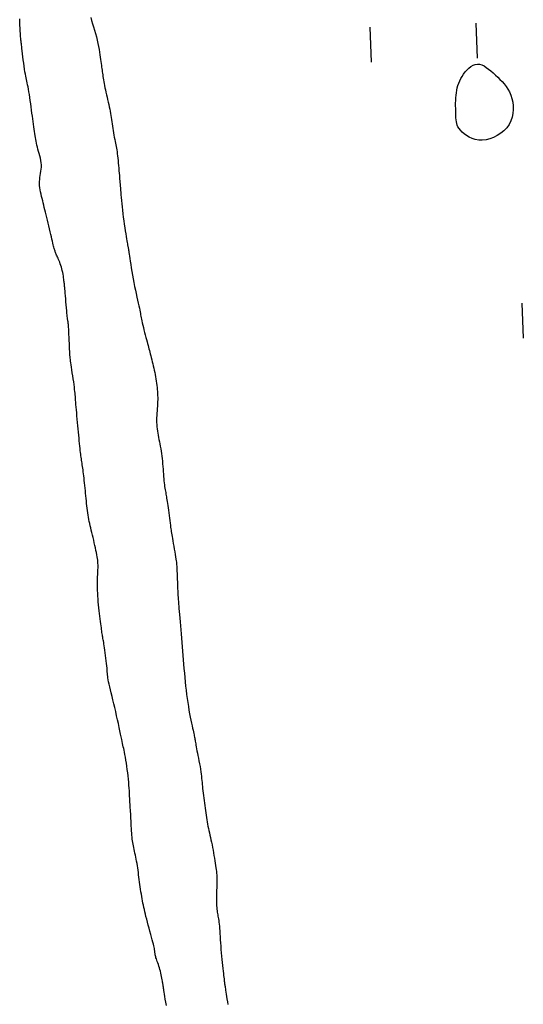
# Model space of a CAD drawing. Header units: millimetres. Extents: x 32690613 to 32693367, y 5343692 to 5344708.
# Tile 485 of 656: x 32692188 to 32692202, y 5344328 to 5344356. Entities that reach past the tile are written whole.
import ezdxf

# ---------------------------------------------------------------- set-up
doc = ezdxf.new("R2010")
doc.units = ezdxf.units.MM
doc.header["$LTSCALE"] = 20
for name, color, linetype in [('02-DGM_HL_493.00', 102, 'Continuous'), ('02-DGM_HL_493.50', 112, 'Continuous'), ('02-DGM_HL_494.00', 122, 'Continuous')]:
    doc.layers.add(name, color=color, linetype=linetype)

msp = doc.modelspace()

# ---------------------------------------------------------------- linework, layer by layer
at = {"layer": '02-DGM_HL_493.00', "elevation": 493, "flags": 128}
for points in [[(32692198.069, 5344354.352), (32692198.03, 5344355.351)], [(32692201.027, 5344355.468), (32692201.066, 5344354.469)], [(32692202.339, 5344347.513), (32692202.378, 5344346.514)]]:
    msp.add_lwpolyline(points, dxfattribs=at)
msp.add_lwpolyline([(32692200.642, 5344353.952), (32692200.684, 5344354.016), (32692200.73, 5344354.078), (32692200.78, 5344354.136), (32692200.834, 5344354.189), (32692200.891, 5344354.233), (32692200.95, 5344354.269), (32692201.011, 5344354.292), (32692201.073, 5344354.302), (32692201.136, 5344354.297), (32692201.199, 5344354.278), (32692201.263, 5344354.248), (32692201.327, 5344354.208), (32692201.391, 5344354.16), (32692201.456, 5344354.106), (32692201.521, 5344354.048), (32692201.586, 5344353.989), (32692201.65, 5344353.928), (32692201.714, 5344353.867), (32692201.776, 5344353.804), (32692201.835, 5344353.738), (32692201.89, 5344353.667), (32692201.941, 5344353.592), (32692201.986, 5344353.511), (32692202.025, 5344353.422), (32692202.056, 5344353.326), (32692202.078, 5344353.223), (32692202.091, 5344353.117), (32692202.093, 5344353.008), (32692202.083, 5344352.898), (32692202.061, 5344352.79), (32692202.025, 5344352.685), (32692201.974, 5344352.586), (32692201.908, 5344352.494), (32692201.828, 5344352.41), (32692201.737, 5344352.335), (32692201.639, 5344352.271), (32692201.534, 5344352.218), (32692201.427, 5344352.178), (32692201.319, 5344352.151), (32692201.213, 5344352.139), (32692201.111, 5344352.143), (32692201.015, 5344352.16), (32692200.925, 5344352.188), (32692200.841, 5344352.226), (32692200.765, 5344352.27), (32692200.698, 5344352.319), (32692200.639, 5344352.37), (32692200.59, 5344352.421), (32692200.552, 5344352.47), (32692200.522, 5344352.518), (32692200.501, 5344352.566), (32692200.486, 5344352.615), (32692200.476, 5344352.665), (32692200.469, 5344352.717), (32692200.466, 5344352.773), (32692200.463, 5344352.833), (32692200.461, 5344352.898), (32692200.458, 5344352.967), (32692200.457, 5344353.039), (32692200.456, 5344353.114), (32692200.456, 5344353.19), (32692200.458, 5344353.267), (32692200.462, 5344353.342), (32692200.468, 5344353.417), (32692200.477, 5344353.489), (32692200.489, 5344353.559), (32692200.504, 5344353.627), (32692200.523, 5344353.693), (32692200.546, 5344353.759), (32692200.573, 5344353.824), (32692200.605, 5344353.888)], close=True, dxfattribs=at)
at = {"layer": '02-DGM_HL_493.50', "elevation": 493.5, "flags": 128}
msp.add_lwpolyline([(32692190.091, 5344355.62), (32692190.118, 5344355.537), (32692190.146, 5344355.449), (32692190.174, 5344355.357), (32692190.202, 5344355.262), (32692190.229, 5344355.167), (32692190.254, 5344355.072), (32692190.276, 5344354.98), (32692190.296, 5344354.89), (32692190.313, 5344354.803), (32692190.328, 5344354.719), (32692190.341, 5344354.64), (32692190.353, 5344354.565), (32692190.363, 5344354.495), (32692190.372, 5344354.43), (32692190.38, 5344354.37), (32692190.388, 5344354.316), (32692190.395, 5344354.265), (32692190.402, 5344354.217), (32692190.408, 5344354.172), (32692190.414, 5344354.128), (32692190.42, 5344354.085), (32692190.426, 5344354.041), (32692190.432, 5344353.997), (32692190.439, 5344353.951), (32692190.446, 5344353.903), (32692190.454, 5344353.853), (32692190.463, 5344353.801), (32692190.472, 5344353.747), (32692190.483, 5344353.69), (32692190.496, 5344353.629), (32692190.51, 5344353.566), (32692190.525, 5344353.5), (32692190.541, 5344353.431), (32692190.557, 5344353.362), (32692190.573, 5344353.292), (32692190.589, 5344353.223), (32692190.604, 5344353.155), (32692190.618, 5344353.088), (32692190.631, 5344353.024), (32692190.642, 5344352.962), (32692190.652, 5344352.902), (32692190.662, 5344352.842), (32692190.671, 5344352.783), (32692190.679, 5344352.724), (32692190.688, 5344352.664), (32692190.698, 5344352.602), (32692190.708, 5344352.539), (32692190.718, 5344352.475), (32692190.729, 5344352.411), (32692190.74, 5344352.347), (32692190.751, 5344352.284), (32692190.762, 5344352.222), (32692190.773, 5344352.163), (32692190.784, 5344352.107), (32692190.794, 5344352.055), (32692190.804, 5344352.006), (32692190.813, 5344351.958), (32692190.822, 5344351.91), (32692190.83, 5344351.861), (32692190.839, 5344351.81), (32692190.847, 5344351.756), (32692190.854, 5344351.696), (32692190.862, 5344351.631), (32692190.869, 5344351.562), (32692190.876, 5344351.489), (32692190.883, 5344351.416), (32692190.889, 5344351.342), (32692190.895, 5344351.271), (32692190.901, 5344351.203), (32692190.906, 5344351.14), (32692190.91, 5344351.083), (32692190.914, 5344351.031), (32692190.918, 5344350.982), (32692190.922, 5344350.935), (32692190.926, 5344350.887), (32692190.93, 5344350.837), (32692190.934, 5344350.783), (32692190.939, 5344350.724), (32692190.944, 5344350.658), (32692190.95, 5344350.586), (32692190.956, 5344350.508), (32692190.964, 5344350.424), (32692190.972, 5344350.336), (32692190.982, 5344350.244), (32692190.992, 5344350.148), (32692191.004, 5344350.05), (32692191.016, 5344349.95), (32692191.03, 5344349.85), (32692191.044, 5344349.751), (32692191.058, 5344349.655), (32692191.073, 5344349.563), (32692191.086, 5344349.478), (32692191.099, 5344349.401), (32692191.11, 5344349.334), (32692191.12, 5344349.277), (32692191.128, 5344349.23), (32692191.135, 5344349.192), (32692191.14, 5344349.161), (32692191.145, 5344349.136), (32692191.149, 5344349.116), (32692191.153, 5344349.099), (32692191.156, 5344349.084), (32692191.158, 5344349.069), (32692191.161, 5344349.053), (32692191.164, 5344349.035), (32692191.168, 5344349.012), (32692191.172, 5344348.983), (32692191.178, 5344348.947), (32692191.185, 5344348.902), (32692191.193, 5344348.846), (32692191.204, 5344348.777), (32692191.216, 5344348.699), (32692191.229, 5344348.611), (32692191.245, 5344348.515), (32692191.261, 5344348.414), (32692191.279, 5344348.309), (32692191.299, 5344348.202), (32692191.319, 5344348.094), (32692191.34, 5344347.988), (32692191.362, 5344347.883), (32692191.384, 5344347.782), (32692191.405, 5344347.685), (32692191.425, 5344347.594), (32692191.444, 5344347.51), (32692191.461, 5344347.434), (32692191.475, 5344347.367), (32692191.487, 5344347.309), (32692191.496, 5344347.26), (32692191.503, 5344347.217), (32692191.51, 5344347.177), (32692191.517, 5344347.138), (32692191.524, 5344347.098), (32692191.532, 5344347.054), (32692191.542, 5344347.005), (32692191.555, 5344346.949), (32692191.57, 5344346.886), (32692191.587, 5344346.819), (32692191.604, 5344346.749), (32692191.623, 5344346.678), (32692191.641, 5344346.608), (32692191.659, 5344346.539), (32692191.676, 5344346.475), (32692191.692, 5344346.416), (32692191.706, 5344346.361), (32692191.72, 5344346.31), (32692191.732, 5344346.261), (32692191.745, 5344346.214), (32692191.757, 5344346.167), (32692191.77, 5344346.119), (32692191.783, 5344346.07), (32692191.797, 5344346.018), (32692191.811, 5344345.963), (32692191.825, 5344345.906), (32692191.84, 5344345.848), (32692191.855, 5344345.788), (32692191.87, 5344345.727), (32692191.884, 5344345.666), (32692191.897, 5344345.604), (32692191.91, 5344345.542), (32692191.922, 5344345.48), (32692191.934, 5344345.418), (32692191.944, 5344345.357), (32692191.954, 5344345.296), (32692191.962, 5344345.236), (32692191.97, 5344345.176), (32692191.977, 5344345.117), (32692191.982, 5344345.059), (32692191.987, 5344345.002), (32692191.991, 5344344.944), (32692191.993, 5344344.887), (32692191.994, 5344344.829), (32692191.994, 5344344.77), (32692191.993, 5344344.71), (32692191.991, 5344344.649), (32692191.987, 5344344.585), (32692191.982, 5344344.52), (32692191.977, 5344344.454), (32692191.973, 5344344.387), (32692191.968, 5344344.32), (32692191.965, 5344344.253), (32692191.964, 5344344.188), (32692191.964, 5344344.123), (32692191.966, 5344344.061), (32692191.971, 5344343.999), (32692191.978, 5344343.939), (32692191.986, 5344343.879), (32692191.996, 5344343.82), (32692192.007, 5344343.76), (32692192.018, 5344343.699), (32692192.03, 5344343.638), (32692192.043, 5344343.575), (32692192.055, 5344343.511), (32692192.067, 5344343.445), (32692192.08, 5344343.378), (32692192.091, 5344343.31), (32692192.102, 5344343.24), (32692192.112, 5344343.169), (32692192.121, 5344343.096), (32692192.128, 5344343.023), (32692192.135, 5344342.948), (32692192.141, 5344342.873), (32692192.146, 5344342.799), (32692192.151, 5344342.727), (32692192.156, 5344342.656), (32692192.161, 5344342.589), (32692192.166, 5344342.524), (32692192.172, 5344342.464), (32692192.178, 5344342.408), (32692192.185, 5344342.354), (32692192.192, 5344342.304), (32692192.199, 5344342.257), (32692192.207, 5344342.212), (32692192.214, 5344342.17), (32692192.221, 5344342.129), (32692192.228, 5344342.089), (32692192.235, 5344342.05), (32692192.242, 5344342.009), (32692192.249, 5344341.968), (32692192.256, 5344341.923), (32692192.264, 5344341.875), (32692192.271, 5344341.822), (32692192.28, 5344341.763), (32692192.289, 5344341.697), (32692192.298, 5344341.627), (32692192.308, 5344341.554), (32692192.318, 5344341.479), (32692192.328, 5344341.405), (32692192.337, 5344341.334), (32692192.346, 5344341.267), (32692192.354, 5344341.206), (32692192.361, 5344341.153), (32692192.368, 5344341.106), (32692192.374, 5344341.063), (32692192.381, 5344341.021), (32692192.388, 5344340.979), (32692192.395, 5344340.934), (32692192.404, 5344340.883), (32692192.414, 5344340.826), (32692192.425, 5344340.759), (32692192.437, 5344340.686), (32692192.451, 5344340.608), (32692192.464, 5344340.528), (32692192.477, 5344340.449), (32692192.49, 5344340.374), (32692192.501, 5344340.305), (32692192.511, 5344340.244), (32692192.519, 5344340.193), (32692192.525, 5344340.151), (32692192.529, 5344340.114), (32692192.533, 5344340.079), (32692192.535, 5344340.043), (32692192.537, 5344340.003), (32692192.539, 5344339.957), (32692192.542, 5344339.9), (32692192.544, 5344339.832), (32692192.547, 5344339.754), (32692192.551, 5344339.669), (32692192.554, 5344339.582), (32692192.558, 5344339.494), (32692192.561, 5344339.41), (32692192.565, 5344339.332), (32692192.568, 5344339.264), (32692192.57, 5344339.208), (32692192.573, 5344339.162), (32692192.575, 5344339.122), (32692192.578, 5344339.085), (32692192.581, 5344339.049), (32692192.584, 5344339.009), (32692192.588, 5344338.962), (32692192.593, 5344338.906), (32692192.599, 5344338.837), (32692192.605, 5344338.757), (32692192.613, 5344338.667), (32692192.621, 5344338.568), (32692192.629, 5344338.461), (32692192.638, 5344338.35), (32692192.648, 5344338.233), (32692192.657, 5344338.115), (32692192.667, 5344337.994), (32692192.677, 5344337.873), (32692192.687, 5344337.751), (32692192.697, 5344337.627), (32692192.707, 5344337.504), (32692192.718, 5344337.38), (32692192.729, 5344337.255), (32692192.74, 5344337.13), (32692192.751, 5344337.006), (32692192.763, 5344336.882), (32692192.775, 5344336.758), (32692192.788, 5344336.636), (32692192.801, 5344336.515), (32692192.816, 5344336.397), (32692192.831, 5344336.281), (32692192.847, 5344336.167), (32692192.865, 5344336.057), (32692192.883, 5344335.951), (32692192.901, 5344335.849), (32692192.92, 5344335.753), (32692192.938, 5344335.663), (32692192.955, 5344335.58), (32692192.971, 5344335.505), (32692192.986, 5344335.439), (32692192.998, 5344335.381), (32692193.009, 5344335.332), (32692193.018, 5344335.289), (32692193.026, 5344335.251), (32692193.033, 5344335.218), (32692193.039, 5344335.187), (32692193.045, 5344335.159), (32692193.05, 5344335.13), (32692193.055, 5344335.1), (32692193.061, 5344335.069), (32692193.067, 5344335.035), (32692193.073, 5344334.997), (32692193.081, 5344334.956), (32692193.089, 5344334.909), (32692193.099, 5344334.857), (32692193.11, 5344334.799), (32692193.123, 5344334.733), (32692193.137, 5344334.662), (32692193.152, 5344334.587), (32692193.167, 5344334.509), (32692193.182, 5344334.43), (32692193.196, 5344334.352), (32692193.209, 5344334.276), (32692193.22, 5344334.204), (32692193.229, 5344334.137), (32692193.237, 5344334.074), (32692193.243, 5344334.014), (32692193.249, 5344333.956), (32692193.254, 5344333.899), (32692193.259, 5344333.842), (32692193.264, 5344333.783), (32692193.27, 5344333.723), (32692193.276, 5344333.659), (32692193.284, 5344333.592), (32692193.292, 5344333.523), (32692193.301, 5344333.453), (32692193.311, 5344333.382), (32692193.321, 5344333.31), (32692193.33, 5344333.239), (32692193.34, 5344333.169), (32692193.35, 5344333.101), (32692193.359, 5344333.034), (32692193.369, 5344332.969), (32692193.378, 5344332.904), (32692193.389, 5344332.841), (32692193.399, 5344332.778), (32692193.41, 5344332.716), (32692193.422, 5344332.654), (32692193.435, 5344332.592), (32692193.449, 5344332.529), (32692193.463, 5344332.466), (32692193.478, 5344332.402), (32692193.493, 5344332.336), (32692193.508, 5344332.269), (32692193.523, 5344332.199), (32692193.538, 5344332.126), (32692193.553, 5344332.052), (32692193.567, 5344331.975), (32692193.58, 5344331.897), (32692193.593, 5344331.82), (32692193.605, 5344331.744), (32692193.616, 5344331.671), (32692193.627, 5344331.601), (32692193.637, 5344331.536), (32692193.646, 5344331.477), (32692193.654, 5344331.422), (32692193.66, 5344331.37), (32692193.666, 5344331.319), (32692193.671, 5344331.269), (32692193.674, 5344331.218), (32692193.677, 5344331.164), (32692193.677, 5344331.106), (32692193.677, 5344331.043), (32692193.675, 5344330.977), (32692193.672, 5344330.907), (32692193.669, 5344330.836), (32692193.667, 5344330.765), (32692193.664, 5344330.694), (32692193.662, 5344330.626), (32692193.661, 5344330.561), (32692193.662, 5344330.501), (32692193.664, 5344330.445), (32692193.667, 5344330.393), (32692193.671, 5344330.345), (32692193.676, 5344330.299), (32692193.681, 5344330.256), (32692193.687, 5344330.215), (32692193.694, 5344330.176), (32692193.701, 5344330.138), (32692193.707, 5344330.1), (32692193.714, 5344330.061), (32692193.721, 5344330.021), (32692193.728, 5344329.977), (32692193.734, 5344329.93), (32692193.74, 5344329.877), (32692193.746, 5344329.818), (32692193.751, 5344329.752), (32692193.756, 5344329.68), (32692193.761, 5344329.602), (32692193.766, 5344329.519), (32692193.771, 5344329.432), (32692193.777, 5344329.342), (32692193.783, 5344329.25), (32692193.79, 5344329.155), (32692193.798, 5344329.06), (32692193.807, 5344328.965), (32692193.816, 5344328.872), (32692193.825, 5344328.781), (32692193.835, 5344328.695), (32692193.844, 5344328.614), (32692193.852, 5344328.54), (32692193.86, 5344328.473), (32692193.867, 5344328.415), (32692193.873, 5344328.365), (32692193.878, 5344328.322), (32692193.882, 5344328.285), (32692193.886, 5344328.253), (32692193.889, 5344328.225), (32692193.893, 5344328.199), (32692193.896, 5344328.175), (32692193.899, 5344328.151), (32692193.903, 5344328.127), (32692193.906, 5344328.1), (32692193.911, 5344328.07), (32692193.916, 5344328.035), (32692193.923, 5344327.994), (32692193.93, 5344327.946), (32692193.939, 5344327.889), (32692193.949, 5344327.822), (32692193.961, 5344327.748), (32692193.973, 5344327.669), (32692193.986, 5344327.588)], dxfattribs=at)
at = {"layer": '02-DGM_HL_494.00', "elevation": 494, "flags": 128}
msp.add_lwpolyline([(32692192.24, 5344327.565), (32692192.225, 5344327.655), (32692192.211, 5344327.741), (32692192.198, 5344327.819), (32692192.187, 5344327.887), (32692192.178, 5344327.943), (32692192.171, 5344327.987), (32692192.165, 5344328.021), (32692192.161, 5344328.047), (32692192.159, 5344328.066), (32692192.157, 5344328.08), (32692192.155, 5344328.09), (32692192.154, 5344328.099), (32692192.153, 5344328.107), (32692192.152, 5344328.116), (32692192.151, 5344328.126), (32692192.149, 5344328.138), (32692192.147, 5344328.154), (32692192.144, 5344328.172), (32692192.14, 5344328.195), (32692192.135, 5344328.224), (32692192.13, 5344328.258), (32692192.123, 5344328.296), (32692192.115, 5344328.339), (32692192.106, 5344328.386), (32692192.095, 5344328.434), (32692192.084, 5344328.484), (32692192.071, 5344328.535), (32692192.058, 5344328.585), (32692192.043, 5344328.634), (32692192.028, 5344328.682), (32692192.013, 5344328.728), (32692191.997, 5344328.772), (32692191.983, 5344328.814), (32692191.969, 5344328.852), (32692191.956, 5344328.888), (32692191.946, 5344328.921), (32692191.937, 5344328.95), (32692191.931, 5344328.976), (32692191.926, 5344329), (32692191.922, 5344329.021), (32692191.919, 5344329.041), (32692191.917, 5344329.06), (32692191.915, 5344329.078), (32692191.913, 5344329.095), (32692191.911, 5344329.114), (32692191.908, 5344329.134), (32692191.904, 5344329.156), (32692191.899, 5344329.183), (32692191.892, 5344329.216), (32692191.882, 5344329.255), (32692191.871, 5344329.302), (32692191.856, 5344329.359), (32692191.838, 5344329.426), (32692191.818, 5344329.502), (32692191.796, 5344329.583), (32692191.773, 5344329.67), (32692191.749, 5344329.758), (32692191.726, 5344329.846), (32692191.703, 5344329.932), (32692191.682, 5344330.014), (32692191.662, 5344330.09), (32692191.645, 5344330.16), (32692191.629, 5344330.227), (32692191.615, 5344330.29), (32692191.602, 5344330.351), (32692191.589, 5344330.411), (32692191.577, 5344330.471), (32692191.566, 5344330.532), (32692191.554, 5344330.595), (32692191.543, 5344330.66), (32692191.531, 5344330.727), (32692191.52, 5344330.794), (32692191.509, 5344330.863), (32692191.499, 5344330.932), (32692191.488, 5344331.001), (32692191.479, 5344331.07), (32692191.47, 5344331.139), (32692191.461, 5344331.206), (32692191.453, 5344331.274), (32692191.445, 5344331.34), (32692191.436, 5344331.405), (32692191.428, 5344331.47), (32692191.418, 5344331.534), (32692191.408, 5344331.596), (32692191.397, 5344331.658), (32692191.385, 5344331.718), (32692191.373, 5344331.777), (32692191.36, 5344331.835), (32692191.348, 5344331.891), (32692191.336, 5344331.945), (32692191.324, 5344331.998), (32692191.313, 5344332.049), (32692191.303, 5344332.097), (32692191.295, 5344332.145), (32692191.287, 5344332.192), (32692191.28, 5344332.24), (32692191.273, 5344332.29), (32692191.268, 5344332.342), (32692191.262, 5344332.398), (32692191.257, 5344332.458), (32692191.253, 5344332.523), (32692191.249, 5344332.591), (32692191.245, 5344332.662), (32692191.241, 5344332.735), (32692191.238, 5344332.807), (32692191.234, 5344332.878), (32692191.231, 5344332.946), (32692191.227, 5344333.01), (32692191.224, 5344333.069), (32692191.221, 5344333.124), (32692191.217, 5344333.176), (32692191.214, 5344333.227), (32692191.211, 5344333.278), (32692191.207, 5344333.331), (32692191.204, 5344333.386), (32692191.2, 5344333.446), (32692191.197, 5344333.511), (32692191.193, 5344333.582), (32692191.189, 5344333.657), (32692191.185, 5344333.736), (32692191.179, 5344333.819), (32692191.172, 5344333.905), (32692191.164, 5344333.993), (32692191.155, 5344334.084), (32692191.144, 5344334.176), (32692191.131, 5344334.269), (32692191.118, 5344334.36), (32692191.104, 5344334.449), (32692191.09, 5344334.535), (32692191.076, 5344334.615), (32692191.062, 5344334.689), (32692191.05, 5344334.756), (32692191.038, 5344334.814), (32692191.028, 5344334.865), (32692191.018, 5344334.913), (32692191.008, 5344334.96), (32692190.997, 5344335.009), (32692190.986, 5344335.062), (32692190.973, 5344335.122), (32692190.958, 5344335.191), (32692190.94, 5344335.272), (32692190.921, 5344335.363), (32692190.9, 5344335.463), (32692190.877, 5344335.569), (32692190.853, 5344335.68), (32692190.828, 5344335.794), (32692190.802, 5344335.909), (32692190.776, 5344336.023), (32692190.75, 5344336.134), (32692190.724, 5344336.241), (32692190.699, 5344336.344), (32692190.675, 5344336.441), (32692190.653, 5344336.532), (32692190.633, 5344336.616), (32692190.615, 5344336.692), (32692190.601, 5344336.759), (32692190.59, 5344336.816), (32692190.581, 5344336.866), (32692190.575, 5344336.911), (32692190.57, 5344336.954), (32692190.567, 5344336.996), (32692190.563, 5344337.04), (32692190.56, 5344337.088), (32692190.555, 5344337.143), (32692190.549, 5344337.206), (32692190.541, 5344337.277), (32692190.533, 5344337.352), (32692190.524, 5344337.43), (32692190.514, 5344337.508), (32692190.504, 5344337.584), (32692190.494, 5344337.656), (32692190.485, 5344337.722), (32692190.476, 5344337.78), (32692190.468, 5344337.831), (32692190.461, 5344337.876), (32692190.454, 5344337.917), (32692190.447, 5344337.953), (32692190.441, 5344337.987), (32692190.435, 5344338.02), (32692190.429, 5344338.052), (32692190.423, 5344338.086), (32692190.418, 5344338.121), (32692190.412, 5344338.159), (32692190.407, 5344338.2), (32692190.401, 5344338.244), (32692190.394, 5344338.293), (32692190.387, 5344338.347), (32692190.379, 5344338.406), (32692190.371, 5344338.471), (32692190.362, 5344338.542), (32692190.352, 5344338.617), (32692190.343, 5344338.695), (32692190.333, 5344338.776), (32692190.324, 5344338.859), (32692190.316, 5344338.943), (32692190.308, 5344339.026), (32692190.301, 5344339.109), (32692190.296, 5344339.19), (32692190.291, 5344339.27), (32692190.287, 5344339.348), (32692190.285, 5344339.422), (32692190.283, 5344339.494), (32692190.283, 5344339.563), (32692190.283, 5344339.627), (32692190.285, 5344339.688), (32692190.287, 5344339.745), (32692190.29, 5344339.798), (32692190.293, 5344339.849), (32692190.296, 5344339.897), (32692190.298, 5344339.943), (32692190.3, 5344339.988), (32692190.301, 5344340.032), (32692190.3, 5344340.076), (32692190.298, 5344340.119), (32692190.295, 5344340.164), (32692190.29, 5344340.21), (32692190.284, 5344340.259), (32692190.276, 5344340.31), (32692190.267, 5344340.365), (32692190.255, 5344340.425), (32692190.242, 5344340.489), (32692190.227, 5344340.558), (32692190.211, 5344340.629), (32692190.194, 5344340.703), (32692190.177, 5344340.777), (32692190.159, 5344340.851), (32692190.142, 5344340.924), (32692190.125, 5344340.994), (32692190.109, 5344341.061), (32692190.093, 5344341.126), (32692190.079, 5344341.188), (32692190.065, 5344341.249), (32692190.052, 5344341.309), (32692190.04, 5344341.369), (32692190.029, 5344341.429), (32692190.018, 5344341.49), (32692190.009, 5344341.553), (32692190, 5344341.618), (32692189.992, 5344341.684), (32692189.984, 5344341.752), (32692189.976, 5344341.822), (32692189.969, 5344341.892), (32692189.962, 5344341.964), (32692189.954, 5344342.037), (32692189.947, 5344342.111), (32692189.94, 5344342.185), (32692189.932, 5344342.26), (32692189.925, 5344342.333), (32692189.917, 5344342.405), (32692189.91, 5344342.475), (32692189.903, 5344342.543), (32692189.895, 5344342.607), (32692189.888, 5344342.667), (32692189.881, 5344342.724), (32692189.874, 5344342.778), (32692189.867, 5344342.828), (32692189.86, 5344342.876), (32692189.853, 5344342.922), (32692189.846, 5344342.967), (32692189.84, 5344343.009), (32692189.834, 5344343.051), (32692189.828, 5344343.092), (32692189.822, 5344343.134), (32692189.815, 5344343.178), (32692189.809, 5344343.224), (32692189.803, 5344343.273), (32692189.797, 5344343.327), (32692189.79, 5344343.387), (32692189.783, 5344343.452), (32692189.776, 5344343.523), (32692189.768, 5344343.599), (32692189.76, 5344343.679), (32692189.753, 5344343.763), (32692189.744, 5344343.85), (32692189.736, 5344343.94), (32692189.728, 5344344.031), (32692189.719, 5344344.124), (32692189.711, 5344344.216), (32692189.702, 5344344.307), (32692189.694, 5344344.396), (32692189.687, 5344344.481), (32692189.68, 5344344.561), (32692189.674, 5344344.635), (32692189.668, 5344344.701), (32692189.664, 5344344.76), (32692189.66, 5344344.812), (32692189.656, 5344344.86), (32692189.652, 5344344.907), (32692189.648, 5344344.954), (32692189.643, 5344345.004), (32692189.636, 5344345.06), (32692189.629, 5344345.124), (32692189.619, 5344345.197), (32692189.608, 5344345.277), (32692189.596, 5344345.362), (32692189.583, 5344345.449), (32692189.57, 5344345.535), (32692189.558, 5344345.618), (32692189.547, 5344345.694), (32692189.536, 5344345.762), (32692189.528, 5344345.819), (32692189.521, 5344345.867), (32692189.515, 5344345.909), (32692189.51, 5344345.949), (32692189.506, 5344345.989), (32692189.503, 5344346.031), (32692189.5, 5344346.08), (32692189.496, 5344346.138), (32692189.493, 5344346.207), (32692189.489, 5344346.284), (32692189.485, 5344346.368), (32692189.482, 5344346.454), (32692189.478, 5344346.541), (32692189.474, 5344346.624), (32692189.47, 5344346.701), (32692189.467, 5344346.769), (32692189.463, 5344346.826), (32692189.46, 5344346.872), (32692189.457, 5344346.908), (32692189.454, 5344346.937), (32692189.452, 5344346.96), (32692189.449, 5344346.977), (32692189.447, 5344346.992), (32692189.444, 5344347.004), (32692189.442, 5344347.016), (32692189.439, 5344347.029), (32692189.437, 5344347.045), (32692189.434, 5344347.066), (32692189.43, 5344347.093), (32692189.426, 5344347.128), (32692189.422, 5344347.172), (32692189.416, 5344347.228), (32692189.41, 5344347.297), (32692189.403, 5344347.375), (32692189.396, 5344347.459), (32692189.389, 5344347.547), (32692189.382, 5344347.634), (32692189.375, 5344347.717), (32692189.368, 5344347.794), (32692189.363, 5344347.86), (32692189.358, 5344347.913), (32692189.355, 5344347.955), (32692189.352, 5344347.988), (32692189.349, 5344348.015), (32692189.346, 5344348.039), (32692189.344, 5344348.062), (32692189.341, 5344348.086), (32692189.337, 5344348.114), (32692189.333, 5344348.148), (32692189.328, 5344348.188), (32692189.322, 5344348.232), (32692189.315, 5344348.28), (32692189.306, 5344348.331), (32692189.297, 5344348.382), (32692189.286, 5344348.435), (32692189.273, 5344348.486), (32692189.259, 5344348.536), (32692189.244, 5344348.584), (32692189.228, 5344348.63), (32692189.212, 5344348.673), (32692189.195, 5344348.714), (32692189.179, 5344348.753), (32692189.164, 5344348.788), (32692189.149, 5344348.821), (32692189.136, 5344348.85), (32692189.125, 5344348.876), (32692189.114, 5344348.901), (32692189.104, 5344348.924), (32692189.095, 5344348.946), (32692189.087, 5344348.968), (32692189.079, 5344348.991), (32692189.071, 5344349.014), (32692189.064, 5344349.039), (32692189.056, 5344349.067), (32692189.048, 5344349.098), (32692189.039, 5344349.133), (32692189.029, 5344349.172), (32692189.018, 5344349.217), (32692189.005, 5344349.268), (32692188.991, 5344349.327), (32692188.975, 5344349.392), (32692188.958, 5344349.464), (32692188.94, 5344349.541), (32692188.92, 5344349.621), (32692188.901, 5344349.703), (32692188.881, 5344349.786), (32692188.861, 5344349.867), (32692188.842, 5344349.946), (32692188.824, 5344350.022), (32692188.806, 5344350.094), (32692188.79, 5344350.163), (32692188.774, 5344350.23), (32692188.758, 5344350.295), (32692188.743, 5344350.359), (32692188.728, 5344350.421), (32692188.713, 5344350.483), (32692188.698, 5344350.545), (32692188.683, 5344350.607), (32692188.67, 5344350.669), (32692188.659, 5344350.73), (32692188.649, 5344350.791), (32692188.642, 5344350.851), (32692188.639, 5344350.91), (32692188.639, 5344350.969), (32692188.643, 5344351.027), (32692188.65, 5344351.084), (32692188.659, 5344351.141), (32692188.669, 5344351.198), (32692188.678, 5344351.256), (32692188.685, 5344351.314), (32692188.69, 5344351.374), (32692188.69, 5344351.436), (32692188.685, 5344351.499), (32692188.675, 5344351.564), (32692188.662, 5344351.629), (32692188.647, 5344351.695), (32692188.629, 5344351.76), (32692188.612, 5344351.823), (32692188.594, 5344351.885), (32692188.578, 5344351.945), (32692188.564, 5344352.001), (32692188.551, 5344352.055), (32692188.541, 5344352.108), (32692188.531, 5344352.161), (32692188.522, 5344352.214), (32692188.514, 5344352.268), (32692188.506, 5344352.325), (32692188.497, 5344352.385), (32692188.488, 5344352.45), (32692188.479, 5344352.518), (32692188.469, 5344352.59), (32692188.458, 5344352.666), (32692188.447, 5344352.744), (32692188.436, 5344352.826), (32692188.424, 5344352.91), (32692188.412, 5344352.997), (32692188.399, 5344353.086), (32692188.387, 5344353.176), (32692188.374, 5344353.265), (32692188.361, 5344353.352), (32692188.349, 5344353.436), (32692188.336, 5344353.516), (32692188.324, 5344353.589), (32692188.312, 5344353.655), (32692188.301, 5344353.713), (32692188.29, 5344353.765), (32692188.279, 5344353.814), (32692188.269, 5344353.86), (32692188.258, 5344353.908), (32692188.247, 5344353.96), (32692188.236, 5344354.017), (32692188.225, 5344354.083), (32692188.214, 5344354.159), (32692188.202, 5344354.242), (32692188.19, 5344354.331), (32692188.178, 5344354.421), (32692188.167, 5344354.51), (32692188.157, 5344354.596), (32692188.148, 5344354.674), (32692188.14, 5344354.742), (32692188.133, 5344354.798), (32692188.128, 5344354.843), (32692188.124, 5344354.878), (32692188.121, 5344354.904), (32692188.118, 5344354.924), (32692188.116, 5344354.939), (32692188.115, 5344354.95), (32692188.113, 5344354.96), (32692188.111, 5344354.969), (32692188.109, 5344354.98), (32692188.107, 5344354.993), (32692188.105, 5344355.012), (32692188.103, 5344355.037), (32692188.1, 5344355.071), (32692188.097, 5344355.115), (32692188.094, 5344355.171), (32692188.091, 5344355.24), (32692188.087, 5344355.319), (32692188.083, 5344355.404), (32692188.079, 5344355.493), (32692188.075, 5344355.582)], dxfattribs=at)

doc.saveas('drawing.dxf')
